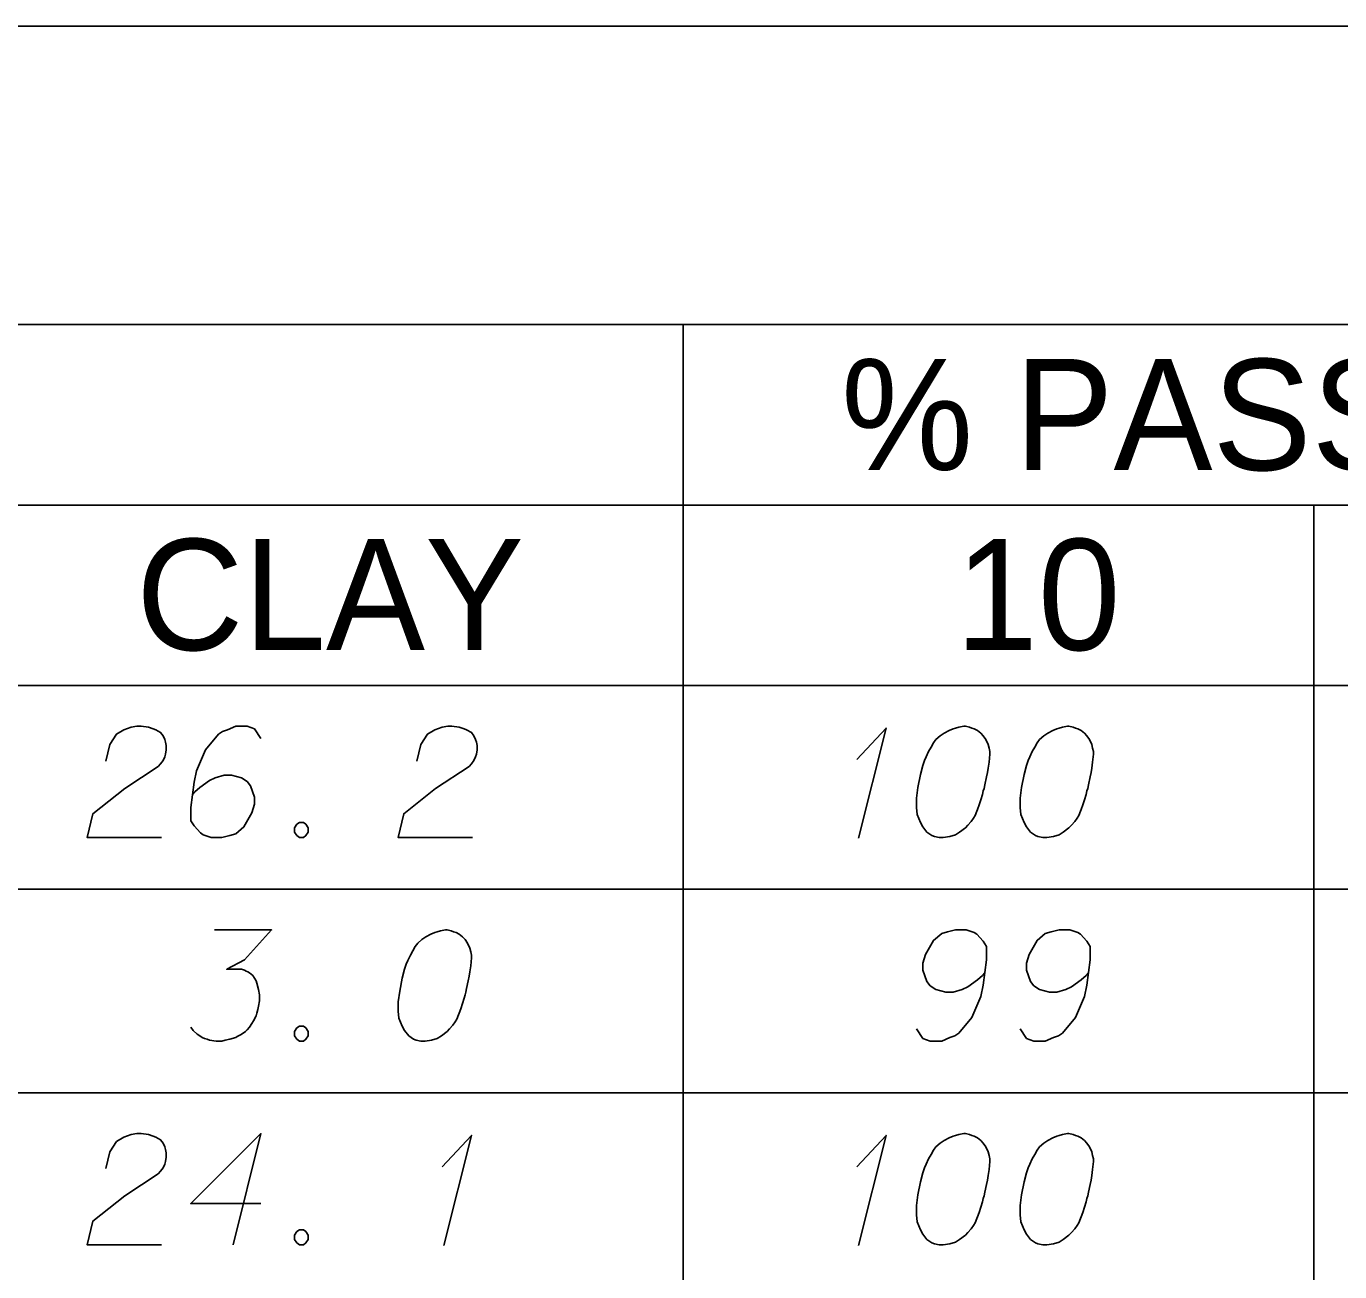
# Model space of a CAD drawing. Extents: x 2074207 to 2076812, y 516372 to 523312.
# Drawn here: x 2076621.8 to 2076678.5, y 517626.1 to 517679.9 of the extents above; entities that cross this region are included whole.
import ezdxf

# ---------------------------------------------------------------- set-up
doc = ezdxf.new("R2010")
doc.units = 0
for name, color, linetype in [('Prop DirtTable_ Soil Test Results - Outline (Major)', 7, 'Continuous'), ('Prop DirtTable_ Soil Test Results - Outline (Minor)', 7, 'Continuous'), ('Prop DirtTable_ Soil Test Results - Tx (Header - Small)', 7, 'Continuous'), ('Prop DirtTable_ Soil Test Results - Tx (Sample Data)', 7, 'Continuous')]:
    doc.layers.add(name, color=color, linetype=linetype)

msp = doc.modelspace()

# ---------------------------------------------------------------- linework, layer by layer
at = {"layer": 'Prop DirtTable_ Soil Test Results - Outline (Major)'}
for p, q in [((2076260.609, 517679.916), (2076811.903, 517679.916)), ((2076260.609, 517651.43), (2076811.903, 517651.43)), ((2076260.609, 517651.43), (2076811.903, 517651.43))]:
    msp.add_line(p, q, dxfattribs=at)
at = {"layer": 'Prop DirtTable_ Soil Test Results - Outline (Minor)'}
for p, q in [((2076260.609, 517667.03), (2076811.903, 517667.03)), ((2076650.154, 517667.03), (2076650.154, 517642.63)), ((2076526.074, 517659.23), (2076731.93, 517659.23)), ((2076677.413, 517659.23), (2076677.413, 517642.63)), ((2076260.609, 517642.63), (2076811.903, 517642.63)), ((2076260.609, 517642.63), (2076811.903, 517642.63)), ((2076650.154, 517642.63), (2076650.154, 517633.83)), ((2076677.413, 517642.63), (2076677.413, 517633.83)), ((2076260.609, 517633.83), (2076811.903, 517633.83)), ((2076260.609, 517633.83), (2076811.903, 517633.83)), ((2076650.154, 517633.83), (2076650.154, 517625.03)), ((2076677.413, 517633.83), (2076677.413, 517625.03))]:
    msp.add_line(p, q, dxfattribs=at)
at = {"layer": 'Prop DirtTable_ Soil Test Results - Tx (Sample Data)'}
for points in [[(2076625.207, 517648.162), (2076625.383, 517648.88), (2076625.666, 517649.333), (2076625.983, 517649.522), (2076626.3, 517649.636), (2076626.547, 517649.674), (2076626.724, 517649.674), (2076627.041, 517649.636), (2076627.253, 517649.56), (2076627.359, 517649.522), (2076627.57, 517649.409), (2076627.676, 517649.258), (2076627.747, 517649.107), (2076627.782, 517648.993), (2076627.817, 517648.842), (2076627.817, 517648.653), (2076627.782, 517648.464), (2076627.747, 517648.351), (2076627.676, 517648.2), (2076627.57, 517648.048), (2076627.465, 517647.935), (2076626.018, 517646.99), (2076624.643, 517645.894), (2076624.396, 517644.874), (2076627.606, 517644.874)], [(2076631.909, 517649.145), (2076631.627, 517649.56), (2076631.31, 517649.674), (2076630.816, 517649.674), (2076630.463, 517649.522), (2076630.251, 517649.447), (2076630.075, 517649.333), (2076629.511, 517648.653), (2076629.123, 517647.746), (2076629.017, 517647.255), (2076628.876, 517646.159), (2076628.876, 517645.592), (2076629.017, 517645.365), (2076629.299, 517645.063), (2076629.405, 517644.987), (2076629.758, 517644.874), (2076630.216, 517644.874), (2076630.569, 517644.949), (2076630.816, 517645.025), (2076631.169, 517645.327), (2076631.521, 517645.932), (2076631.627, 517646.31), (2076631.627, 517646.612), (2076631.451, 517647.104), (2076631.31, 517647.293), (2076631.063, 517647.444), (2076630.639, 517647.557), (2076630.322, 517647.557), (2076629.934, 517647.444), (2076629.687, 517647.33), (2076629.264, 517647.028), (2076629.052, 517646.839), (2076628.946, 517646.726)], [(2076638.647, 517648.162), (2076638.823, 517648.88), (2076639.106, 517649.333), (2076639.423, 517649.522), (2076639.74, 517649.636), (2076639.987, 517649.674), (2076640.164, 517649.674), (2076640.481, 517649.636), (2076640.693, 517649.56), (2076640.799, 517649.522), (2076641.01, 517649.409), (2076641.116, 517649.258), (2076641.187, 517649.107), (2076641.222, 517648.993), (2076641.257, 517648.842), (2076641.257, 517648.653), (2076641.222, 517648.464), (2076641.187, 517648.351), (2076641.116, 517648.2), (2076641.01, 517648.048), (2076640.905, 517647.935), (2076639.458, 517646.99), (2076638.083, 517645.894), (2076637.836, 517644.874), (2076641.046, 517644.874)], [(2076657.66, 517648.237), (2076658.93, 517649.598), (2076657.731, 517644.836)], [(2076662.352, 517649.674), (2076662.282, 517649.674), (2076662.07, 517649.636), (2076661.929, 517649.598), (2076661.823, 517649.56), (2076661.647, 517649.485), (2076661.435, 517649.371), (2076661.259, 517649.258), (2076661.082, 517649.107), (2076660.976, 517648.956), (2076660.871, 517648.767), (2076660.765, 517648.578), (2076660.659, 517648.351), (2076660.588, 517648.2), (2076660.518, 517647.973), (2076660.412, 517647.595), (2076660.306, 517647.028), (2076660.236, 517646.574), (2076660.236, 517646.159), (2076660.271, 517645.856), (2076660.412, 517645.516), (2076660.518, 517645.327), (2076660.694, 517645.1), (2076660.906, 517644.949), (2076661.012, 517644.911), (2076661.223, 517644.874), (2076661.4, 517644.874), (2076661.682, 517644.911), (2076661.929, 517644.987), (2076662.105, 517645.1), (2076662.352, 517645.289), (2076662.458, 517645.403), (2076662.599, 517645.554), (2076662.705, 517645.705), (2076662.775, 517645.819), (2076662.846, 517646.008), (2076662.881, 517646.083), (2076662.952, 517646.272), (2076663.022, 517646.499), (2076663.093, 517646.726), (2076663.128, 517646.877), (2076663.163, 517646.99), (2076663.199, 517647.141), (2076663.269, 517647.482), (2076663.305, 517647.67), (2076663.34, 517647.859), (2076663.375, 517648.124), (2076663.41, 517648.464), (2076663.41, 517648.578), (2076663.375, 517648.729), (2076663.34, 517648.88), (2076663.234, 517649.107), (2076663.128, 517649.258), (2076663.022, 517649.371), (2076662.881, 517649.485), (2076662.74, 517649.56), (2076662.634, 517649.598), (2076662.529, 517649.636), (2076662.352, 517649.674)], [(2076666.832, 517649.674), (2076666.762, 517649.674), (2076666.55, 517649.636), (2076666.409, 517649.598), (2076666.303, 517649.56), (2076666.127, 517649.485), (2076665.915, 517649.371), (2076665.739, 517649.258), (2076665.562, 517649.107), (2076665.456, 517648.956), (2076665.351, 517648.767), (2076665.245, 517648.578), (2076665.139, 517648.351), (2076665.068, 517648.2), (2076664.998, 517647.973), (2076664.892, 517647.595), (2076664.786, 517647.028), (2076664.716, 517646.574), (2076664.716, 517646.159), (2076664.751, 517645.856), (2076664.892, 517645.516), (2076664.998, 517645.327), (2076665.174, 517645.1), (2076665.386, 517644.949), (2076665.492, 517644.911), (2076665.703, 517644.874), (2076665.88, 517644.874), (2076666.162, 517644.911), (2076666.409, 517644.987), (2076666.585, 517645.1), (2076666.832, 517645.289), (2076666.938, 517645.403), (2076667.079, 517645.554), (2076667.185, 517645.705), (2076667.255, 517645.819), (2076667.326, 517646.008), (2076667.361, 517646.083), (2076667.432, 517646.272), (2076667.502, 517646.499), (2076667.573, 517646.726), (2076667.608, 517646.877), (2076667.643, 517646.99), (2076667.679, 517647.141), (2076667.749, 517647.482), (2076667.785, 517647.67), (2076667.82, 517647.859), (2076667.855, 517648.124), (2076667.89, 517648.464), (2076667.89, 517648.578), (2076667.855, 517648.729), (2076667.82, 517648.88), (2076667.714, 517649.107), (2076667.608, 517649.258), (2076667.502, 517649.371), (2076667.361, 517649.485), (2076667.22, 517649.56), (2076667.114, 517649.598), (2076667.009, 517649.636), (2076666.832, 517649.674)], [(2076633.567, 517645.516), (2076633.744, 517645.516), (2076633.849, 517645.441), (2076633.955, 517645.289), (2076633.955, 517645.1), (2076633.849, 517644.949), (2076633.744, 517644.874), (2076633.567, 517644.874), (2076633.461, 517644.949), (2076633.356, 517645.1), (2076633.356, 517645.289), (2076633.461, 517645.441), (2076633.567, 517645.516)], [(2076629.899, 517640.874), (2076632.368, 517640.874), (2076631.204, 517639.589), (2076630.428, 517639.173), (2076631.063, 517639.173), (2076631.204, 517639.135), (2076631.274, 517639.097), (2076631.345, 517639.059), (2076631.415, 517639.022), (2076631.557, 517638.908), (2076631.627, 517638.795), (2076631.698, 517638.682), (2076631.733, 517638.568), (2076631.803, 517638.304), (2076631.839, 517638.077), (2076631.839, 517637.963), (2076631.839, 517637.812), (2076631.803, 517637.585), (2076631.768, 517637.434), (2076631.733, 517637.283), (2076631.698, 517637.17), (2076631.662, 517637.094), (2076631.627, 517637.019), (2076631.592, 517636.943), (2076631.521, 517636.83), (2076631.415, 517636.678), (2076631.31, 517636.565), (2076631.239, 517636.489), (2076631.133, 517636.414), (2076631.027, 517636.338), (2076630.886, 517636.263), (2076630.816, 517636.225), (2076630.569, 517636.149), (2076630.357, 517636.111), (2076630.216, 517636.074), (2076629.969, 517636.074), (2076629.687, 517636.111), (2076629.581, 517636.149), (2076629.475, 517636.187), (2076629.369, 517636.225), (2076629.264, 517636.3), (2076629.158, 517636.376), (2076628.981, 517636.527), (2076628.876, 517636.678)], [(2076639.952, 517640.874), (2076639.882, 517640.874), (2076639.67, 517640.836), (2076639.529, 517640.798), (2076639.423, 517640.76), (2076639.247, 517640.685), (2076639.035, 517640.571), (2076638.859, 517640.458), (2076638.682, 517640.307), (2076638.576, 517640.156), (2076638.471, 517639.967), (2076638.365, 517639.778), (2076638.259, 517639.551), (2076638.188, 517639.4), (2076638.118, 517639.173), (2076638.012, 517638.795), (2076637.906, 517638.228), (2076637.836, 517637.774), (2076637.836, 517637.359), (2076637.871, 517637.056), (2076638.012, 517636.716), (2076638.118, 517636.527), (2076638.294, 517636.3), (2076638.506, 517636.149), (2076638.612, 517636.111), (2076638.823, 517636.074), (2076639, 517636.074), (2076639.282, 517636.111), (2076639.529, 517636.187), (2076639.705, 517636.3), (2076639.952, 517636.489), (2076640.058, 517636.603), (2076640.199, 517636.754), (2076640.305, 517636.905), (2076640.375, 517637.019), (2076640.446, 517637.208), (2076640.481, 517637.283), (2076640.552, 517637.472), (2076640.622, 517637.699), (2076640.693, 517637.926), (2076640.728, 517638.077), (2076640.763, 517638.19), (2076640.799, 517638.341), (2076640.869, 517638.682), (2076640.905, 517638.87), (2076640.94, 517639.059), (2076640.975, 517639.324), (2076641.01, 517639.664), (2076641.01, 517639.778), (2076640.975, 517639.929), (2076640.94, 517640.08), (2076640.834, 517640.307), (2076640.728, 517640.458), (2076640.622, 517640.571), (2076640.481, 517640.685), (2076640.34, 517640.76), (2076640.234, 517640.798), (2076640.129, 517640.836), (2076639.952, 517640.874)], [(2076660.236, 517636.603), (2076660.518, 517636.187), (2076660.835, 517636.074), (2076661.329, 517636.074), (2076661.682, 517636.225), (2076661.894, 517636.3), (2076662.07, 517636.414), (2076662.634, 517637.094), (2076663.022, 517638.001), (2076663.128, 517638.493), (2076663.269, 517639.589), (2076663.269, 517640.156), (2076663.128, 517640.382), (2076662.846, 517640.685), (2076662.74, 517640.76), (2076662.387, 517640.874), (2076661.929, 517640.874), (2076661.576, 517640.798), (2076661.329, 517640.722), (2076660.976, 517640.42), (2076660.624, 517639.815), (2076660.518, 517639.437), (2076660.518, 517639.135), (2076660.694, 517638.644), (2076660.835, 517638.455), (2076661.082, 517638.304), (2076661.506, 517638.19), (2076661.823, 517638.19), (2076662.211, 517638.304), (2076662.458, 517638.417), (2076662.881, 517638.719), (2076663.093, 517638.908), (2076663.199, 517639.022)], [(2076664.716, 517636.603), (2076664.998, 517636.187), (2076665.315, 517636.074), (2076665.809, 517636.074), (2076666.162, 517636.225), (2076666.374, 517636.3), (2076666.55, 517636.414), (2076667.114, 517637.094), (2076667.502, 517638.001), (2076667.608, 517638.493), (2076667.749, 517639.589), (2076667.749, 517640.156), (2076667.608, 517640.382), (2076667.326, 517640.685), (2076667.22, 517640.76), (2076666.867, 517640.874), (2076666.409, 517640.874), (2076666.056, 517640.798), (2076665.809, 517640.722), (2076665.456, 517640.42), (2076665.104, 517639.815), (2076664.998, 517639.437), (2076664.998, 517639.135), (2076665.174, 517638.644), (2076665.315, 517638.455), (2076665.562, 517638.304), (2076665.986, 517638.19), (2076666.303, 517638.19), (2076666.691, 517638.304), (2076666.938, 517638.417), (2076667.361, 517638.719), (2076667.573, 517638.908), (2076667.679, 517639.022)], [(2076633.567, 517636.716), (2076633.744, 517636.716), (2076633.849, 517636.641), (2076633.955, 517636.489), (2076633.955, 517636.3), (2076633.849, 517636.149), (2076633.744, 517636.074), (2076633.567, 517636.074), (2076633.461, 517636.149), (2076633.356, 517636.3), (2076633.356, 517636.489), (2076633.461, 517636.641), (2076633.567, 517636.716)], [(2076625.207, 517630.562), (2076625.383, 517631.28), (2076625.666, 517631.733), (2076625.983, 517631.922), (2076626.3, 517632.036), (2076626.547, 517632.074), (2076626.724, 517632.074), (2076627.041, 517632.036), (2076627.253, 517631.96), (2076627.359, 517631.922), (2076627.57, 517631.809), (2076627.676, 517631.658), (2076627.747, 517631.507), (2076627.782, 517631.393), (2076627.817, 517631.242), (2076627.817, 517631.053), (2076627.782, 517630.864), (2076627.747, 517630.751), (2076627.676, 517630.6), (2076627.57, 517630.448), (2076627.465, 517630.335), (2076626.018, 517629.39), (2076624.643, 517628.294), (2076624.396, 517627.274), (2076627.606, 517627.274)], [(2076631.909, 517629.05), (2076628.876, 517629.05), (2076631.909, 517632.074), (2076630.71, 517627.274)], [(2076639.74, 517630.637), (2076641.01, 517631.998), (2076639.811, 517627.236)], [(2076657.66, 517630.637), (2076658.93, 517631.998), (2076657.731, 517627.236)], [(2076662.352, 517632.074), (2076662.282, 517632.074), (2076662.07, 517632.036), (2076661.929, 517631.998), (2076661.823, 517631.96), (2076661.647, 517631.885), (2076661.435, 517631.771), (2076661.259, 517631.658), (2076661.082, 517631.507), (2076660.976, 517631.356), (2076660.871, 517631.167), (2076660.765, 517630.978), (2076660.659, 517630.751), (2076660.588, 517630.6), (2076660.518, 517630.373), (2076660.412, 517629.995), (2076660.306, 517629.428), (2076660.236, 517628.974), (2076660.236, 517628.559), (2076660.271, 517628.256), (2076660.412, 517627.916), (2076660.518, 517627.727), (2076660.694, 517627.5), (2076660.906, 517627.349), (2076661.012, 517627.311), (2076661.223, 517627.274), (2076661.4, 517627.274), (2076661.682, 517627.311), (2076661.929, 517627.387), (2076662.105, 517627.5), (2076662.352, 517627.689), (2076662.458, 517627.803), (2076662.599, 517627.954), (2076662.705, 517628.105), (2076662.775, 517628.219), (2076662.846, 517628.408), (2076662.881, 517628.483), (2076662.952, 517628.672), (2076663.022, 517628.899), (2076663.093, 517629.126), (2076663.128, 517629.277), (2076663.163, 517629.39), (2076663.199, 517629.541), (2076663.269, 517629.882), (2076663.305, 517630.07), (2076663.34, 517630.259), (2076663.375, 517630.524), (2076663.41, 517630.864), (2076663.41, 517630.978), (2076663.375, 517631.129), (2076663.34, 517631.28), (2076663.234, 517631.507), (2076663.128, 517631.658), (2076663.022, 517631.771), (2076662.881, 517631.885), (2076662.74, 517631.96), (2076662.634, 517631.998), (2076662.529, 517632.036), (2076662.352, 517632.074)], [(2076666.832, 517632.074), (2076666.762, 517632.074), (2076666.55, 517632.036), (2076666.409, 517631.998), (2076666.303, 517631.96), (2076666.127, 517631.885), (2076665.915, 517631.771), (2076665.739, 517631.658), (2076665.562, 517631.507), (2076665.456, 517631.356), (2076665.351, 517631.167), (2076665.245, 517630.978), (2076665.139, 517630.751), (2076665.068, 517630.6), (2076664.998, 517630.373), (2076664.892, 517629.995), (2076664.786, 517629.428), (2076664.716, 517628.974), (2076664.716, 517628.559), (2076664.751, 517628.256), (2076664.892, 517627.916), (2076664.998, 517627.727), (2076665.174, 517627.5), (2076665.386, 517627.349), (2076665.492, 517627.311), (2076665.703, 517627.274), (2076665.88, 517627.274), (2076666.162, 517627.311), (2076666.409, 517627.387), (2076666.585, 517627.5), (2076666.832, 517627.689), (2076666.938, 517627.803), (2076667.079, 517627.954), (2076667.185, 517628.105), (2076667.255, 517628.219), (2076667.326, 517628.408), (2076667.361, 517628.483), (2076667.432, 517628.672), (2076667.502, 517628.899), (2076667.573, 517629.126), (2076667.608, 517629.277), (2076667.643, 517629.39), (2076667.679, 517629.541), (2076667.749, 517629.882), (2076667.785, 517630.07), (2076667.82, 517630.259), (2076667.855, 517630.524), (2076667.89, 517630.864), (2076667.89, 517630.978), (2076667.855, 517631.129), (2076667.82, 517631.28), (2076667.714, 517631.507), (2076667.608, 517631.658), (2076667.502, 517631.771), (2076667.361, 517631.885), (2076667.22, 517631.96), (2076667.114, 517631.998), (2076667.009, 517632.036), (2076666.832, 517632.074)], [(2076633.567, 517627.916), (2076633.744, 517627.916), (2076633.849, 517627.841), (2076633.955, 517627.689), (2076633.955, 517627.5), (2076633.849, 517627.349), (2076633.744, 517627.274), (2076633.567, 517627.274), (2076633.461, 517627.349), (2076633.356, 517627.5), (2076633.356, 517627.689), (2076633.461, 517627.841), (2076633.567, 517627.916)]]:
    msp.add_lwpolyline(points, dxfattribs=at)

# ---------------------------------------------------------------- texts
at = {"layer": 'Prop DirtTable_ Soil Test Results - Tx (Header - Small)'}
for s, height, p in [('% PASSING (SIEVES)', 4.79998, (2076656.984, 517660.741)), ('CLAY', 4.8, (2076626.513, 517652.966)), ('10', 4.8, (2076661.92, 517652.966))]:
    msp.add_text(s, height=height, dxfattribs=at).set_placement(p)

doc.saveas('drawing.dxf')
